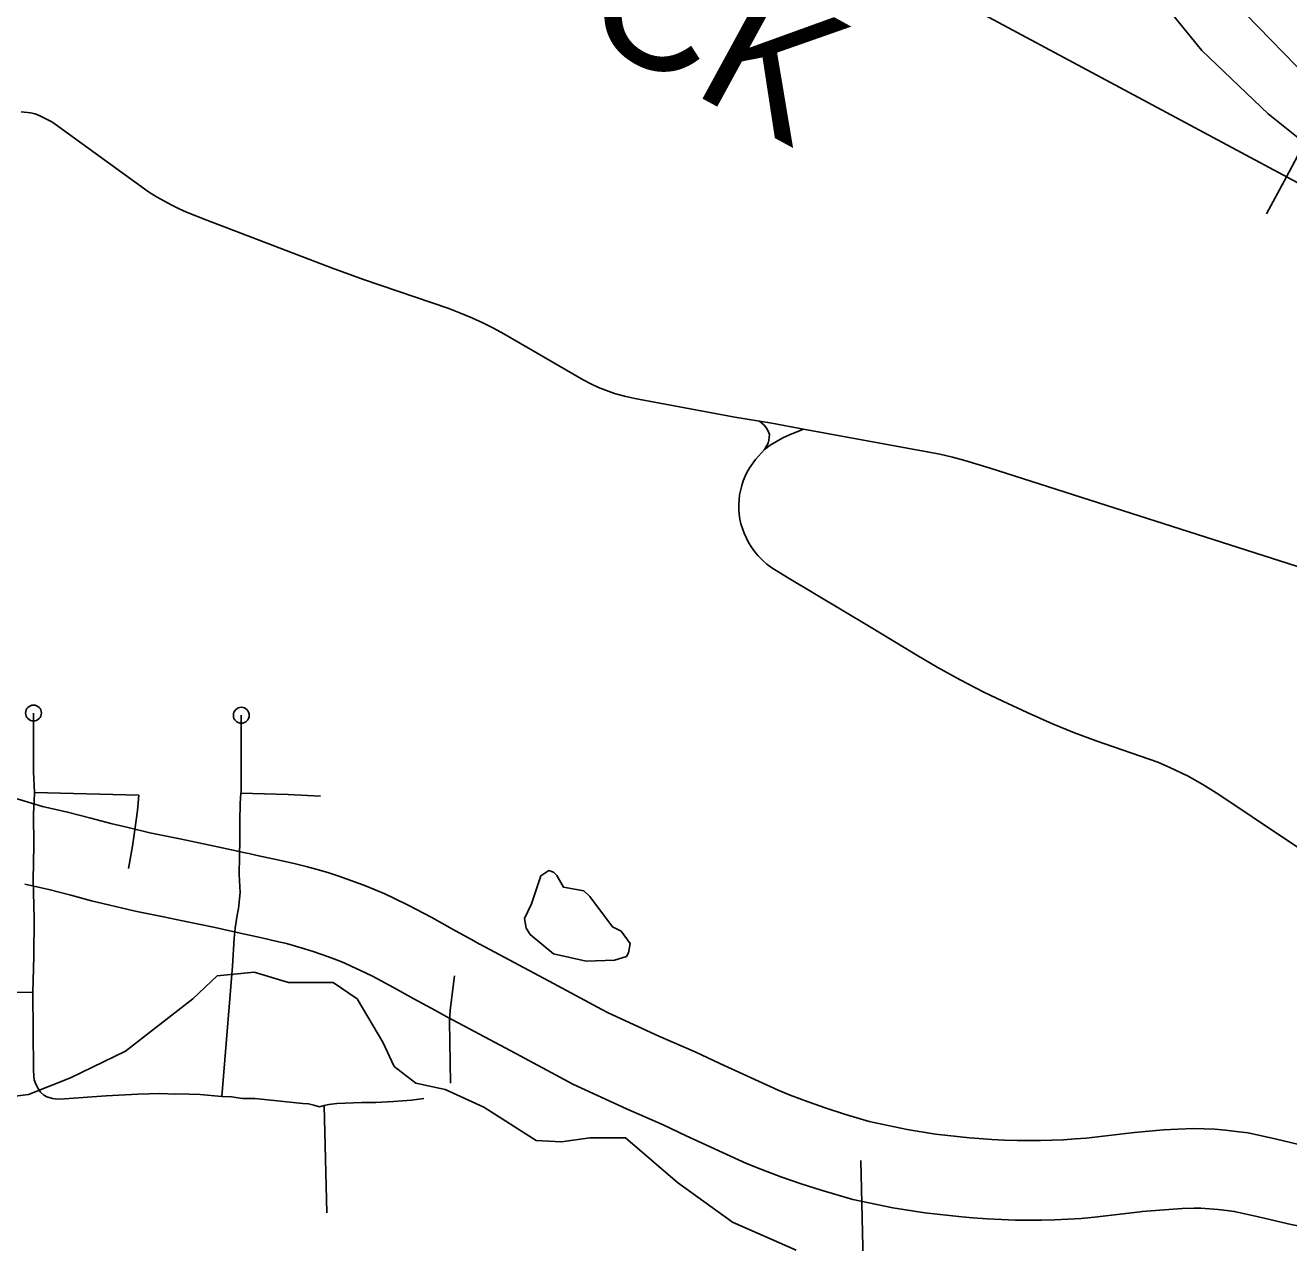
# Model space of a CAD drawing. Extents: x -19 to 366, y -4 to 359.
# Drawn here: x 146.496 to 147.247, y 194.662 to 195.386 of the extents above; entities that cross this region are included whole.
import ezdxf

# ---------------------------------------------------------------- set-up
doc = ezdxf.new("R2010")
doc.units = 0
for name, color, linetype in [('Level 10', 7, 'Continuous'), ('Level 33', 7, 'Continuous'), ('Level 35', 7, 'Continuous'), ('Level 40', 7, 'Continuous'), ('Level 60', 7, 'Continuous')]:
    doc.layers.add(name, color=color, linetype=linetype)

msp = doc.modelspace()

# ---------------------------------------------------------------- linework, layer by layer
at = {"layer": 'Level 10'}
for points in [[(146.45397, 194.93573), (146.46855, 194.9318), (146.47489, 194.9305), (146.49329, 194.92562), (146.50622, 194.92162)], [(146.50622, 194.92162), (146.5212, 194.91826), (146.53507, 194.91468), (146.54698, 194.91151), (146.55728, 194.90905), (146.5701, 194.90602), (146.57206, 194.90561)], [(146.57206, 194.90561), (146.58788, 194.90234), (146.59928, 194.89996), (146.61877, 194.89591), (146.62689, 194.89413), (146.6289, 194.89369)], [(146.6289, 194.89369), (146.63396, 194.89258), (146.64698, 194.88974), (146.65681, 194.88747), (146.66317, 194.88593), (146.66964, 194.88419), (146.67605, 194.88229), (146.68242, 194.88023), (146.69251, 194.8767), (146.69831, 194.87452), (146.70409, 194.87216), (146.70978, 194.86966), (146.7152, 194.86711), (146.72383, 194.86298), (146.73774, 194.85559), (146.75012, 194.84867), (146.76275, 194.84173)], [(146.56247, 194.85925), (146.55981, 194.8598), (146.54634, 194.86299), (146.5354, 194.8656), (146.52306, 194.86888), (146.5101, 194.87223), (146.49585, 194.87542)], [(146.61874, 194.84744), (146.6167, 194.84789), (146.60889, 194.84961), (146.58963, 194.85361), (146.57825, 194.85598), (146.56247, 194.85925)], [(146.74001, 194.8002), (146.72716, 194.80726), (146.71507, 194.81402), (146.7025, 194.8207), (146.69489, 194.82434), (146.69017, 194.82656), (146.68563, 194.82856), (146.68106, 194.83042), (146.67636, 194.83218), (146.66731, 194.83536), (146.66205, 194.83706), (146.65676, 194.83862), (146.65143, 194.84006), (146.64591, 194.84139), (146.63662, 194.84354), (146.62384, 194.84632), (146.61874, 194.84744)], [(146.76275, 194.84173), (146.76621, 194.83983), (146.76641, 194.83972), (146.81013, 194.81637), (146.83893, 194.80087), (146.8427, 194.79885), (146.8728, 194.78505), (146.89487, 194.77543), (146.90905, 194.76875), (146.94377, 194.75283), (146.95081, 194.74997), (146.96151, 194.74592), (146.97225, 194.74218), (146.98325, 194.7387), (146.99787, 194.73422)], [(146.98808, 194.6879), (146.96929, 194.69346), (146.95734, 194.69724), (146.94535, 194.70141), (146.93352, 194.70589), (146.92499, 194.70935), (146.8891, 194.72581), (146.87532, 194.7323), (146.85347, 194.74182), (146.82162, 194.75643), (146.81653, 194.75916), (146.78775, 194.77464), (146.74405, 194.79799), (146.74363, 194.79822), (146.74001, 194.8002)], [(146.99787, 194.73422), (147.02048, 194.72944), (147.03725, 194.72684), (147.05747, 194.72461), (147.06313, 194.72414), (147.07077, 194.72363), (147.07837, 194.72326), (147.08605, 194.72303), (147.09281, 194.72292), (147.09969, 194.72295), (147.10657, 194.72312), (147.11342, 194.72342), (147.12029, 194.72387), (147.127, 194.72445), (147.15387, 194.72761), (147.15563, 194.72779), (147.16417, 194.72858), (147.17282, 194.72925), (147.18147, 194.72977), (147.19084, 194.73019), (147.1971, 194.72999), (147.20346, 194.72964), (147.20985, 194.72911), (147.21621, 194.72842), (147.22321, 194.72748), (147.24004, 194.72379), (147.25756, 194.71951)], [(147.26671, 194.66916), (147.24701, 194.67335), (147.22936, 194.67766), (147.21495, 194.68081), (147.21049, 194.68142), (147.20536, 194.68197), (147.2002, 194.6824), (147.19504, 194.68269), (147.19115, 194.68281), (147.18396, 194.68249), (147.17607, 194.68201), (147.16817, 194.6814), (147.16023, 194.68066), (147.15905, 194.68054), (147.13179, 194.67734), (147.12386, 194.67666), (147.11602, 194.67614), (147.10821, 194.67579), (147.10036, 194.6756), (147.09252, 194.67557), (147.08496, 194.67569), (147.07652, 194.67595), (147.06805, 194.67635), (147.05959, 194.67692), (147.05291, 194.67748), (147.03102, 194.67989), (147.01195, 194.68285), (146.98808, 194.6879)]]:
    msp.add_lwpolyline(points, dxfattribs=at)
at = {"layer": 'Level 33'}
for p, q in [((146.50158, 194.92988), (146.56356, 194.92837)), ((146.67377, 194.74371), (146.6753, 194.68))]:
    msp.add_line(p, q, dxfattribs=at)
for points in [[(146.93267, 195.15076), (146.91798, 195.15325), (146.85861, 195.1643), (146.85246, 195.16568), (146.84637, 195.16727), (146.84158, 195.16896), (146.83688, 195.17087), (146.83227, 195.173), (146.82777, 195.17534), (146.78062, 195.20283), (146.77439, 195.20617), (146.76804, 195.2093), (146.76161, 195.21221), (146.75482, 195.21509), (146.74794, 195.21775), (146.69714, 195.2351), (146.67808, 195.24208), (146.60395, 195.27037), (146.5919, 195.27513), (146.58748, 195.27711), (146.58318, 195.27928), (146.574, 195.28432), (146.56922, 195.28729), (146.51388, 195.32746), (146.51187, 195.32877), (146.50913, 195.33029), (146.50439, 195.33259), (146.50185, 195.33364), (146.49923, 195.33425), (146.4935, 195.33481)], [(146.93554, 195.13393), (146.93706, 195.13627), (146.93775, 195.13782), (146.93822, 195.13945), (146.93848, 195.14113), (146.93852, 195.14283), (146.93778, 195.14484), (146.93677, 195.14673), (146.93553, 195.14848), (146.93267, 195.15076)], [(146.95873, 195.14599), (146.93996, 195.14954), (146.93267, 195.15076)], [(146.93554, 195.13393), (146.93909, 195.13652), (146.94274, 195.13881), (146.94654, 195.14089), (146.95041, 195.14276), (146.95873, 195.14599)], [(147.26181, 195.06135), (147.06978, 195.1229), (147.05475, 195.12748), (147.04735, 195.12942), (147.03991, 195.13114), (147.03238, 195.13262), (146.95873, 195.14599)], [(147.28041, 194.87916), (147.24601, 194.90182), (147.20582, 194.92875), (147.19633, 194.93467), (147.18754, 194.93963), (147.17665, 194.94492), (147.16952, 194.94801), (147.13293, 194.96063), (147.12002, 194.9655), (147.10698, 194.97089), (147.09176, 194.97745), (147.07728, 194.98419), (147.0661, 194.9897), (147.05196, 194.997), (147.03838, 195.00445), (147.0262, 195.01157), (146.99812, 195.02859), (146.94936, 195.05778), (146.93997, 195.06364), (146.93709, 195.06576), (146.93439, 195.06811), (146.9319, 195.07067), (146.92979, 195.07319), (146.92786, 195.07587), (146.92616, 195.07869), (146.92346, 195.08426), (146.92246, 195.08698), (146.92164, 195.08975), (146.92101, 195.09258), (146.92059, 195.09545), (146.92036, 195.09833), (146.92032, 195.10123), (146.92048, 195.10412), (146.92084, 195.10699), (146.92211, 195.11264), (146.92303, 195.1154), (146.92411, 195.11809), (146.92538, 195.1207), (146.92682, 195.12322), (146.93018, 195.12798), (146.93554, 195.13393)], [(146.50158, 194.92988), (146.50093, 194.94218), (146.50095, 194.97722)], [(146.62437, 194.9304), (146.62439, 194.94505), (146.62447, 194.95481), (146.62449, 194.97006), (146.6245, 194.97588)], [(146.50104, 194.89852), (146.50102, 194.9171), (146.5016, 194.92947)], [(146.5016, 194.92947), (146.50158, 194.92988)], [(146.55747, 194.88468), (146.55974, 194.89799), (146.56127, 194.90769), (146.5628, 194.91918), (146.56356, 194.92837)], [(146.62432, 194.92962), (146.62387, 194.92347), (146.62371, 194.91295), (146.6236, 194.90169), (146.62344, 194.8919), (146.62324, 194.88119), (146.62382, 194.87056)], [(146.62437, 194.9304), (146.62432, 194.92962)], [(146.62432, 194.92962), (146.65242, 194.92885), (146.67155, 194.92776)], [(146.50048, 194.81102), (146.50104, 194.83264), (146.50132, 194.85509), (146.5008, 194.87796), (146.50104, 194.89852)], [(146.61287, 194.74907), (146.61929, 194.82672), (146.6203, 194.84331), (146.62093, 194.84933), (146.62202, 194.85707), (146.62281, 194.8609), (146.62382, 194.87056)], [(146.74898, 194.75717), (146.74826, 194.79395), (146.74863, 194.80044), (146.75138, 194.82096)], [(146.50048, 194.81102), (146.47959, 194.8112), (146.4371, 194.81035)], [(146.50513, 194.75169), (146.50362, 194.75389), (146.50236, 194.75645), (146.5014, 194.75912), (146.50108, 194.7612), (146.50094, 194.76508), (146.50048, 194.81102)], [(146.56288, 194.75049), (146.54413, 194.74949), (146.51927, 194.7477), (146.51536, 194.74755), (146.51216, 194.74788), (146.50876, 194.74889), (146.50701, 194.74986), (146.50513, 194.75169)], [(146.61287, 194.74907), (146.6001, 194.75026), (146.58687, 194.75072), (146.58528, 194.75061), (146.57613, 194.75093), (146.56288, 194.75049)], [(146.62525, 194.74791), (146.61873, 194.74886), (146.61287, 194.74907)], [(146.67092, 194.74297), (146.66771, 194.74399), (146.66442, 194.74469), (146.66107, 194.74506), (146.63256, 194.74799), (146.62525, 194.74791)], [(146.73303, 194.74788), (146.72579, 194.74695), (146.71492, 194.74621), (146.70449, 194.74565), (146.6962, 194.74554), (146.68135, 194.74491), (146.67663, 194.74446), (146.67377, 194.74371)], [(146.67377, 194.74371), (146.67092, 194.74297)], [(147.02768, 194.41926), (147.02749, 194.4264), (147.02691, 194.4307), (147.02549, 194.43679), (147.02325, 194.44387), (147.02207, 194.44681), (147.02055, 194.44991), (147.01137, 194.4665), (147.00384, 194.48057), (147.00157, 194.48511), (147.00022, 194.48832), (146.99933, 194.49106), (146.99846, 194.49481), (146.99784, 194.49906), (146.99741, 194.50382), (146.99701, 194.51097), (146.99649, 194.52816), (146.99578, 194.56921), (146.99453, 194.64264), (146.99298, 194.71106)]]:
    msp.add_lwpolyline(points, dxfattribs=at)
for centre in [(146.50095, 194.97722), (146.6245, 194.97588)]:
    msp.add_circle(centre, 0.00473, dxfattribs=at)
at = {"layer": 'Level 35'}
for points in [[(147.20697, 195.40835), (147.25181, 195.36207), (147.27622, 195.33829), (147.30017, 195.32095), (147.33784, 195.29868), (147.40867, 195.26413), (147.44337, 195.24997), (147.49897, 195.23363), (147.54433, 195.21696), (147.62349, 195.18328), (147.6515, 195.17302), (147.67243, 195.16818), (147.74027, 195.15674), (147.78362, 195.14821), (147.83385, 195.13559), (147.89119, 195.11642), (147.91317, 195.10419), (147.95075, 195.08798), (147.98105, 195.07719), (148.0455, 195.05147)], [(147.17394, 195.39805), (147.19575, 195.37119), (147.23515, 195.33357), (147.26181, 195.31209), (147.31483, 195.27674), (147.33882, 195.26946), (147.36685, 195.25864), (147.40901, 195.24022), (147.49427, 195.20434), (147.55524, 195.18256), (147.5973, 195.17154), (147.61806, 195.1648), (147.68038, 195.1419), (147.72665, 195.12847), (147.77363, 195.1179)], [(146.84522, 194.85011), (146.8318, 194.86802), (146.82818, 194.8714), (146.81603, 194.87358), (146.81218, 194.88056), (146.81008, 194.88263), (146.80742, 194.88356), (146.80271, 194.88048), (146.79698, 194.86375), (146.79289, 194.85499), (146.79389, 194.84931), (146.79619, 194.84553), (146.81012, 194.83408)], [(146.81012, 194.83408), (146.82968, 194.82969), (146.84635, 194.83021), (146.85353, 194.83236), (146.85483, 194.83464), (146.85573, 194.84015), (146.85036, 194.8475), (146.84522, 194.85011)], [(146.45486, 194.74489), (146.49796, 194.75031), (146.52297, 194.76017), (146.55555, 194.7761), (146.59572, 194.80719), (146.61011, 194.82083), (146.63209, 194.82311), (146.65255, 194.81704), (146.67907, 194.81704), (146.69347, 194.80719), (146.70863, 194.7814), (146.71545, 194.767), (146.72833, 194.75714), (146.74576, 194.75335), (146.76879, 194.74273), (146.79986, 194.72302), (146.81501, 194.72226), (146.83169, 194.72453), (146.8529, 194.72453), (146.88397, 194.69799), (146.91656, 194.67449), (146.95445, 194.6578)]]:
    msp.add_lwpolyline(points, dxfattribs=at)
at = {"layer": 'Level 40'}
for q in [(147.25781, 195.3182), (147.23417, 195.27414)]:
    msp.add_line((147.24599, 195.29617), q, dxfattribs=at)
for points in [[(147.94529, 195.04521), (147.83959, 195.09244), (147.80366, 195.10584), (147.7649, 195.11501), (147.7043, 195.12488), (147.6444, 195.13404), (147.60283, 195.14744), (147.3872, 195.23064), (147.28009, 195.27787), (146.88055, 195.49221)], [(147.28009, 195.27787), (146.88055, 195.49221)]]:
    msp.add_lwpolyline(points, dxfattribs=at)
at = {"layer": 'Level 60'}
for points in [[(154.11585, 1.87092), (153.9063, 10.48743), (153.69602, 19.10409), (153.48501, 27.72087), (153.27327, 36.3378), (153.0608, 44.95486), (152.84759, 53.57206), (152.63366, 62.1894), (152.419, 70.80688), (152.20362, 79.42449), (151.98751, 88.04225), (151.77068, 96.66014), (151.55312, 105.27817), (151.33484, 113.89634), (151.11584, 122.51465), (150.89612, 131.13311), (150.67568, 139.7517), (150.45452, 148.37043), (150.23264, 156.98931), (150.01005, 165.60832), (149.78674, 174.22748), (149.56272, 182.84677), (149.33799, 191.46621), (149.11254, 200.0858), (148.88638, 208.70552), (148.65952, 217.32539), (148.43194, 225.9454), (148.20366, 234.56555), (147.97466, 243.18584), (147.74497, 251.80628), (147.51457, 260.42687), (147.28346, 269.04759), (147.05165, 277.66846), (146.81914, 286.28948), (146.58593, 294.91064), (146.35202, 303.53194), (146.11742, 312.15339), (145.88211, 320.77499), (145.64611, 329.39673), (145.40941, 338.01861), (145.17202, 346.64065)], [(146.77834, 1.69699), (146.57878, 10.31313), (146.37852, 18.92942), (146.17757, 27.54584), (145.97591, 36.16241), (145.77356, 44.77911), (145.57052, 53.39596), (145.36679, 62.01295), (145.16236, 70.63008), (144.95724, 79.24735), (144.75142, 87.86477), (144.54492, 96.48232), (144.33773, 105.10002), (144.12986, 113.71787), (143.92129, 122.33585), (143.71204, 130.95398), (143.5021, 139.57225), (143.29148, 148.19067), (143.08018, 156.80923), (142.8682, 165.42794), (142.65553, 174.04679), (142.44218, 182.66579), (142.22816, 191.28493), (142.01345, 199.90421), (141.79807, 208.52365), (141.58202, 217.14322), (141.36528, 225.76295), (141.14788, 234.38282), (140.9298, 243.00284), (140.71105, 251.623), (140.49162, 260.24332), (140.27153, 268.86377), (140.05077, 277.48438), (139.82934, 286.10514), (139.60724, 294.72604), (139.38447, 303.34709), (139.16105, 311.96829), (138.93695, 320.58964), (138.7122, 329.21114), (138.48678, 337.83278), (138.2607, 346.45458)], [(0, 189.51617), (7.11214, 189.52059), (14.22427, 189.53386), (21.33637, 189.55597), (28.44845, 189.58693), (35.56048, 189.62672), (42.67245, 189.67537), (49.78436, 189.73285), (56.89619, 189.79918), (64.00793, 189.87436), (71.11958, 189.95838), (78.23111, 190.05124), (85.34253, 190.15294), (92.45381, 190.26349), (99.56495, 190.38288), (106.67593, 190.51112), (113.78675, 190.6482), (120.89739, 190.79412), (128.00785, 190.94888), (135.11811, 191.11248), (142.22816, 191.28493), (149.33799, 191.46621), (156.44759, 191.65634), (163.55694, 191.85531), (170.66605, 192.06312), (177.77489, 192.27977), (184.88345, 192.50526), (191.99173, 192.73959), (199.09971, 192.98276), (206.20739, 193.23477), (213.31474, 193.49561), (220.42177, 193.7653), (227.52845, 194.04382), (234.63479, 194.33118), (241.74076, 194.62738), (248.84635, 194.93241), (255.95157, 195.24628), (263.05638, 195.56898), (270.16079, 195.90052), (277.26478, 196.24089), (284.36834, 196.5901), (291.47147, 196.94814), (298.57414, 197.31501), (305.67635, 197.69072), (312.77809, 198.07525), (319.87934, 198.46862), (326.9801, 198.87082), (334.08035, 199.28185), (341.18009, 199.7017)]]:
    msp.add_spline(points, degree=3, dxfattribs=at)

# ---------------------------------------------------------------- texts
at = {"layer": 'Level 40'}
msp.add_text('ROCK', height=0.08, rotation=331.39687, dxfattribs=at).set_placement((146.68235, 195.46064))

doc.saveas('drawing.dxf')
